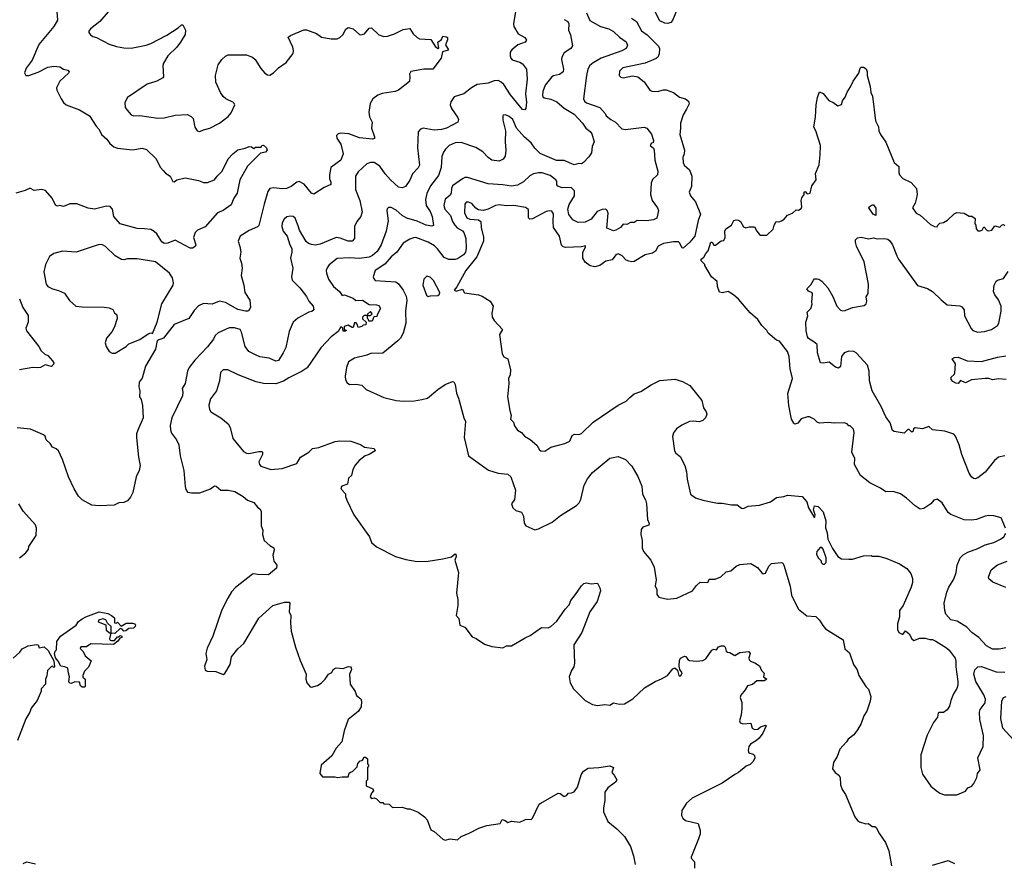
# Model space of a CAD drawing. Extents: x 1933546 to 2138868, y 524910 to 667279.
# Tile 430 of 466: x 2091367 to 2099391, y 596134 to 603009. Entities that reach past the tile are written whole.
import ezdxf

# ---------------------------------------------------------------- set-up
doc = ezdxf.new("R2010")
doc.units = 0

msp = doc.modelspace()

# ---------------------------------------------------------------- linework, layer by layer
at = {"layer": '0CON10XD'}
for points in [[(2091669.5, 603075), (2091673.6, 603005), (2091645.9, 602954.1), (2091522.7, 602807.3), (2091469.3, 602680.7), (2091418.8, 602615), (2091406, 602575), (2091415.8, 602555.8), (2091442.5, 602555), (2091517.8, 602582.2), (2091595, 602621.9), (2091645, 602630.8), (2091695, 602626), (2091725, 602606.7), (2091759.1, 602599.1), (2091768.8, 602585), (2091765.8, 602574.2), (2091695, 602508.8), (2091667.1, 602455), (2091668.9, 602435), (2091704.4, 602365), (2091723.6, 602333.6), (2091745, 602315.8), (2091855, 602275.5), (2091936, 602226), (2091990.9, 602140.9), (2092015, 602114), (2092032.9, 602075), (2092075.8, 602035), (2092100.2, 602000.2), (2092135, 601974.3), (2092165, 601963.3), (2092285, 601949.4), (2092365, 601962.5), (2092400.5, 601950.5), (2092475, 601877.5), (2092514, 601805), (2092535, 601780), (2092555, 601758.8), (2092593.8, 601735), (2092615, 601690), (2092625, 601687.5), (2092646.1, 601703.9), (2092715, 601720), (2092825, 601700), (2092865, 601683.3), (2092896.4, 601683.6), (2092955, 601703.3), (2092976.7, 601735), (2093017.5, 601775), (2093065.7, 601875), (2093104.7, 601915.3), (2093145, 601949.2), (2093205, 601961.2), (2093236.2, 601976.2), (2093255, 601973.3), (2093275, 601960), (2093288.3, 601971.7), (2093335, 601970), (2093340, 601985), (2093355, 601987.5), (2093377.5, 601965), (2093382.5, 601945), (2093369.5, 601930.5), (2093328.8, 601921.2), (2093224.5, 601815.5), (2093160.5, 601705), (2093140, 601595), (2093112.2, 601555), (2093089.1, 601500.9), (2093025, 601455.6), (2092978, 601435), (2092877.9, 601322.1), (2092815, 601293.8), (2092796.2, 601275), (2092784, 601235), (2092803.3, 601175), (2092797.7, 601162.3), (2092775, 601146.7), (2092755, 601146.2), (2092635, 601213.3), (2092575, 601188.8), (2092545, 601186.2), (2092525, 601200), (2092485.5, 601265.5), (2092463.6, 601283.6), (2092435, 601298.6), (2092384.4, 601304.4), (2092325, 601308.2), (2092185, 601345.8), (2092134.4, 601405), (2092122.9, 601465), (2092105, 601487.5), (2092075, 601488.6), (2091975, 601464.5), (2091925, 601473.3), (2091831.8, 601508.2), (2091775, 601508.5), (2091725, 601488.1), (2091695, 601495.7), (2091675, 601488.8), (2091658.3, 601498.3), (2091630.5, 601555), (2091577.6, 601617.6), (2091545, 601625.8), (2091485, 601616.2), (2091455, 601633.8), (2091445, 601633.8), (2091412.1, 601617.9), (2091334.6, 601595.4)], [(2092086.4, 603073.6), (2092020, 602995), (2091943.8, 602935), (2091930, 602915), (2091930, 602905), (2091943.3, 602885), (2091963, 602873), (2091993.9, 602863.9), (2092095, 602811.2), (2092155, 602792), (2092215, 602780), (2092275, 602776.7), (2092397.3, 602802.7), (2092435, 602816.2), (2092565.8, 602884.2), (2092658.3, 602941.7), (2092685, 602967.5), (2092696.4, 602966.4), (2092717.5, 602925), (2092715, 602890), (2092676.7, 602825), (2092646.2, 602785), (2092574.2, 602715), (2092540, 602655), (2092532.9, 602635), (2092538.8, 602545), (2092533.3, 602535), (2092485, 602507.5), (2092405, 602482.9), (2092244.3, 602375.7), (2092223.8, 602335), (2092226.2, 602295), (2092242.2, 602272.2), (2092276.2, 602235), (2092295, 602225.8), (2092345, 602227.5), (2092492.1, 602207.9), (2092545, 602210), (2092635, 602230.8), (2092735, 602235.6), (2092765, 602220.8), (2092780.8, 602205), (2092795, 602132.5), (2092813.3, 602105), (2092835, 602099.2), (2092865, 602112.9), (2092915.4, 602124.6), (2092993.8, 602165), (2093065, 602221.4), (2093089.8, 602250.2), (2093119.4, 602315), (2093108.6, 602335), (2093045.6, 602365), (2093025, 602383.5), (2093003.2, 602415), (2092965, 602501.2), (2092961.4, 602555), (2092985, 602641.2), (2093015, 602685.8), (2093045, 602712.5), (2093065, 602722), (2093214.1, 602724.1), (2093243.2, 602713.2)], [(2095406.2, 603075), (2095391.2, 602975), (2095393.8, 602955), (2095430, 602895), (2095484.3, 602865), (2095498, 602842), (2095486.7, 602825), (2095426, 602804), (2095376.9, 602765), (2095364.6, 602745), (2095363.8, 602715), (2095369.5, 602695), (2095381.3, 602681.3), (2095442, 602662), (2095465, 602648.6), (2095497.5, 602605), (2095502.1, 602525), (2095489.6, 602405), (2095496.6, 602336.6), (2095492, 602285), (2095484.1, 602275.9), (2095465, 602278.6), (2095367.6, 602397.6), (2095312.4, 602482.4), (2095291.5, 602501.5), (2095265, 602512.7), (2095235, 602510), (2095185, 602492.7), (2095095, 602480), (2095048.8, 602455), (2094987.5, 602405), (2094908, 602382), (2094880.5, 602339.5), (2094876.2, 602315), (2094886.2, 602285), (2094934.3, 602214.3), (2094942, 602195), (2094936.7, 602175), (2094845, 602126.5), (2094805, 602113.6), (2094745, 602107.9), (2094655, 602124.3), (2094632.2, 602117.8), (2094615, 602096.7), (2094608.2, 601965), (2094624.4, 601825), (2094615, 601800.8), (2094566.9, 601753.1), (2094545, 601702), (2094509.7, 601650.3), (2094485, 601640), (2094455, 601645.7), (2094388.1, 601705), (2094344, 601754), (2094303.1, 601815), (2094255, 601844.4), (2094225, 601844.4), (2094196.6, 601833.4), (2094125, 601770.8), (2094104.4, 601735), (2094104.7, 601625), (2094137.7, 601535), (2094156.6, 601443.4), (2094145.8, 601405), (2094115, 601366), (2094094.4, 601325), (2094095.8, 601225), (2094076.7, 601205), (2094045, 601203.6), (2093978.9, 601228.9), (2093945, 601234.4), (2093815, 601181.1), (2093775, 601173.2), (2093745, 601176.4), (2093720, 601185), (2093702, 601202), (2093646.9, 601295), (2093635, 601330), (2093612.4, 601392.4), (2093595, 601405.7), (2093575, 601408.1), (2093545, 601402.9), (2093521.9, 601385), (2093506.5, 601355), (2093502.5, 601325), (2093513.1, 601285), (2093547.5, 601245), (2093568.8, 601175), (2093585.8, 601145), (2093585.7, 601115), (2093572.5, 601065), (2093591.9, 600985), (2093582.5, 600915), (2093587, 600887), (2093649.2, 600825), (2093703.6, 600753.6), (2093722.9, 600715), (2093758, 600675), (2093763.8, 600645), (2093747.9, 600632.1), (2093723.3, 600625), (2093632.6, 600577.4), (2093596, 600545), (2093561.7, 600468.3), (2093535, 600336.7), (2093515, 600293.3), (2093475, 600233.3), (2093455, 600227.5), (2093401.2, 600251.2), (2093325, 600260.8), (2093287.6, 600277.6), (2093235, 600305.6), (2093203.5, 600345), (2093175, 600462.5), (2093164.4, 600484.4), (2093118, 600498), (2093075, 600498.5), (2092985, 600457.3), (2092959.4, 600435), (2092945.4, 600404.6), (2092897.9, 600342.1), (2092794.7, 600235.3), (2092748.1, 600175), (2092734.4, 600145), (2092715.4, 600044.6), (2092690.8, 600005), (2092696.9, 599975), (2092692.5, 599945), (2092605.4, 599764.6), (2092593.2, 599703.2), (2092595.6, 599665.6), (2092605, 599640), (2092646, 599585), (2092663.8, 599545), (2092674, 599455), (2092704.2, 599335), (2092714, 599205), (2092720.5, 599180.5), (2092735, 599160), (2092766.4, 599153.6), (2092835, 599152.5), (2092923, 599187), (2092955, 599211.1), (2092967.4, 599207.4), (2093005, 599174.3), (2093065, 599175.6), (2093120, 599165), (2093188.8, 599125), (2093224.3, 599094.3), (2093276.2, 599075), (2093305, 599037.5), (2093325, 599022.5), (2093333.8, 599005), (2093333.8, 598885), (2093348.3, 598848.3), (2093345.6, 598815), (2093360, 598765), (2093404.1, 598724.1), (2093438, 598705), (2093439.4, 598685), (2093428.9, 598645), (2093438, 598598), (2093462.5, 598565), (2093459.5, 598540.5), (2093395, 598484.3), (2093305, 598487.1), (2093275, 598494), (2093265, 598490), (2093125, 598383.3), (2093092.7, 598347.3), (2093062.5, 598295), (2093015, 598200), (2092940, 597985), (2092895, 597887.5), (2092884.2, 597845), (2092890.8, 597795), (2092871.7, 597741.7), (2092878.3, 597708.3), (2092895, 597700), (2092965, 597696.7), (2093025, 597673.3), (2093039.5, 597680.5), (2093083.3, 597755), (2093093.9, 597816.1), (2093145, 597882.5), (2093193.3, 597925), (2093315, 598132.5), (2093430, 598235), (2093525, 598262.5), (2093561.7, 598261.7), (2093567.5, 598255), (2093563.3, 598185), (2093577, 598153), (2093573.3, 598095), (2093580, 598025), (2093613.8, 597895), (2093652.5, 597787.5), (2093702.5, 597675), (2093700, 597635), (2093707.5, 597605), (2093733.6, 597573.6), (2093745, 597570), (2093795, 597582.5), (2093825, 597602.5), (2093856.1, 597633.9), (2093883.6, 597676.4), (2093909.3, 597690.7), (2093922.5, 597715), (2093945, 597727.5), (2094003, 597723), (2094045, 597738), (2094062.5, 597735), (2094067.7, 597727.7), (2094070, 597715), (2094054, 597675), (2094061.2, 597595), (2094100, 597535), (2094112.7, 597502.7), (2094146.7, 597475), (2094153.3, 597455), (2094149.3, 597410.7), (2094125, 597372.5), (2094043.3, 597305), (2094011.2, 597215), (2093992.5, 597125), (2093945, 597072.5), (2093909.5, 597010.5), (2093822.5, 596935), (2093812.5, 596865), (2093835, 596840), (2093935, 596840), (2093955, 596832.5), (2093995, 596840), (2094045, 596840), (2094051.7, 596868.3), (2094061.7, 596878.3), (2094078.3, 596881.7), (2094118.3, 596921.7), (2094121.7, 596948.3), (2094141.7, 596968.3), (2094158.3, 596971.7), (2094170, 596985), (2094171.7, 596998.3), (2094185, 597000), (2094200, 596985), (2094200, 596945), (2094210, 596935), (2094210, 596925), (2094200, 596915), (2094200, 596815), (2094190, 596805), (2094190, 596765), (2094245, 596740), (2094250, 596725), (2094233, 596707), (2094222.5, 596675), (2094235, 596662.5), (2094257, 596667), (2094275, 596660), (2094305, 596630), (2094325, 596630), (2094335, 596620), (2094377, 596617), (2094405, 596590), (2094485, 596592.5), (2094525, 596577.5), (2094545, 596577.5), (2094615, 596550), (2094665, 596513.3), (2094687.3, 596487.3), (2094717, 596407), (2094745, 596392.5), (2094815, 596331.2), (2094835, 596323.3), (2094875, 596333.3), (2094935, 596326.7), (2094965, 596352.5), (2095030.7, 596379.3), (2095108.3, 596421.7), (2095175, 596442.5), (2095281.7, 596458.3), (2095298.3, 596491.7), (2095323.6, 596483.6), (2095345, 596466.7), (2095375, 596476.7), (2095441.7, 596468.3), (2095488.3, 596491.7), (2095537, 596493), (2095547, 596503), (2095601.2, 596615), (2095613.8, 596625), (2095755, 596705.4), (2095772.4, 596702.4), (2095805, 596680), (2095823.6, 596686.4), (2095840, 596705), (2095865, 596707.5), (2095885, 596717.5), (2095913.8, 596755), (2095943.3, 596855), (2095960.8, 596885), (2096000.9, 596909.1), (2096085.5, 596915.5), (2096175, 596928.2), (2096205.6, 596915), (2096193.1, 596873.1), (2096213, 596853), (2096232.5, 596815), (2096223.3, 596795), (2096160.3, 596749.7), (2096136.7, 596715), (2096136.4, 596646.4), (2096123.9, 596586.1), (2096124, 596555), (2096158.8, 596475), (2096233.3, 596415), (2096295, 596352.5), (2096345, 596270), (2096369.4, 596195), (2096383.3, 596125)], [(2095986.8, 603065), (2096013.3, 603003.3), (2096099.2, 602955), (2096168.8, 602935), (2096205, 602914.3), (2096256.3, 602866.4), (2096309.8, 602829.8), (2096320.9, 602800.9), (2096310, 602775), (2096275, 602755.4), (2096105, 602695.5), (2096041.3, 602658.7), (2096014.2, 602635.8), (2095998.4, 602605), (2095985.5, 602555.5), (2095962.2, 602365), (2095970, 602345), (2095985, 602332.1), (2096095, 602293.8), (2096138.1, 602245), (2096146.9, 602225), (2096184.5, 602195), (2096222.7, 602175), (2096275, 602121.1), (2096305, 602113.2), (2096455, 602134), (2096476.7, 602125), (2096515, 602076.7), (2096533.3, 602025), (2096530, 602005), (2096515, 602003.3), (2096504.5, 601985), (2096531.2, 601961.2), (2096538.8, 601945), (2096544.4, 601865), (2096568.2, 601775), (2096564.2, 601745), (2096525, 601706.2), (2096512.3, 601677.7), (2096507.8, 601585), (2096521.9, 601535), (2096565.8, 601475), (2096574, 601455), (2096558.3, 601391.7), (2096531.2, 601378.8), (2096475, 601369.2), (2096398.3, 601371.7), (2096375, 601357.5), (2096345, 601356.7), (2096315, 601339.2), (2096285, 601343.8), (2096264, 601315), (2096225, 601293.1), (2096205, 601290), (2096151.2, 601311.2), (2096162.3, 601432.3), (2096155.6, 601455), (2096144.5, 601464.5), (2096115, 601463.6), (2096073.8, 601446.2), (2096022.9, 601385), (2095975, 601358.2), (2095917.9, 601357.9), (2095875, 601379.2), (2095842.7, 601422.7), (2095834.7, 601465), (2095845, 601504.2), (2095888, 601575), (2095887.8, 601615), (2095861.2, 601641.2), (2095788.1, 601638.1), (2095752.3, 601652.3), (2095744, 601664), (2095743.6, 601693.6), (2095736.9, 601705), (2095689.5, 601740.5), (2095625, 601761.1), (2095595, 601762.5), (2095555, 601754), (2095523, 601737), (2095472.6, 601687.4), (2095425, 601662.1), (2095375, 601652.1), (2095305, 601664.4), (2095185, 601670.6), (2095015, 601722.5), (2094995, 601722.5), (2094975, 601712.9), (2094892.9, 601655), (2094884.6, 601635), (2094884.5, 601595), (2094872.8, 601577.2), (2094834, 601546), (2094822.9, 601495), (2094831.8, 601465), (2094879.1, 601415), (2094894.1, 601365), (2094911.9, 601335), (2094932, 601312), (2094975, 601288.5), (2094987.5, 601275), (2095001.8, 601225), (2095006.8, 601145), (2095001.1, 601115), (2094985, 601092.9), (2094935, 601060.8), (2094914.6, 601054.6), (2094865, 601054.5), (2094825, 601070.8), (2094771.3, 601141.3), (2094747.2, 601167.2), (2094695, 601196.2), (2094595, 601235.4), (2094575, 601232.7), (2094545, 601221.5), (2094492.3, 601187.7), (2094440.9, 601115), (2094395, 601076.9), (2094342, 601018), (2094262.9, 600965), (2094248.5, 600915), (2094254.4, 600895), (2094264.6, 600884.6), (2094432.1, 600872.1), (2094455, 600857.5), (2094493.1, 600805), (2094515.5, 600755), (2094520.9, 600725), (2094511.6, 600635), (2094513, 600537), (2094492.9, 600455), (2094471.5, 600415), (2094449.1, 600390.9), (2094325, 600293.1), (2094295, 600287.7), (2094235, 600290.8), (2094195, 600275.8), (2094095, 600250.6), (2094047.6, 600222.4), (2094030.8, 600175), (2094020, 600105), (2094022.5, 600075), (2094035, 600050), (2094055, 600037.5), (2094105, 600040), (2094155, 600030), (2094190, 599995), (2094335, 599931.2), (2094435, 599906.7), (2094495, 599900), (2094585, 599903.3), (2094643.3, 599913.3), (2094690, 599925), (2094774.2, 599995.8), (2094835, 600036.2), (2094895, 600061.2), (2094905, 600058.8), (2094917, 600037), (2094927.8, 599965), (2094944.1, 599924.1), (2094985.8, 599765.8), (2095000.8, 599735), (2094990, 599605), (2095024.1, 599454.1), (2095187.3, 599337.3), (2095265, 599313.1), (2095344, 599306), (2095370, 599285), (2095407.1, 599175), (2095400, 599100), (2095374.2, 599065), (2095385, 599030), (2095409.3, 599009.3), (2095456.1, 598996.1), (2095473, 598963), (2095477.5, 598905), (2095492.5, 598885), (2095565, 598853.3), (2095595, 598860), (2095707.5, 598915), (2095775, 598969.2), (2095905, 599051.2), (2095926.8, 599073.2), (2095940.3, 599099.7), (2095966.7, 599215), (2095995, 599268.8), (2096035, 599318.1), (2096176.7, 599435), (2096245, 599450), (2096305, 599426), (2096355, 599370), (2096405.6, 599285.6), (2096437.6, 599207.6), (2096441.8, 599141.8), (2096467.3, 599097.3), (2096476.1, 599063.9), (2096484, 598935), (2096497.3, 598902.7), (2096495, 598891.2), (2096445.6, 598874.4), (2096432, 598855), (2096430, 598815), (2096441.2, 598765), (2096441.2, 598705), (2096451.2, 598675), (2096510, 598605), (2096538.9, 598548.9), (2096554.2, 598445), (2096546.2, 598395), (2096560, 598365), (2096558.8, 598325), (2096575, 598303.3), (2096646.4, 598286.4), (2096723.6, 598296.4), (2096850, 598355), (2096882.3, 598397.7), (2096912.5, 598425), (2096975, 598423.3), (2096985, 598448.8), (2097035, 598451.2), (2097081.7, 598468.3), (2097125, 598510), (2097161.2, 598518.8), (2097205, 598556), (2097235, 598570), (2097325, 598578.8), (2097380, 598545), (2097415, 598502.5), (2097425, 598493.3), (2097445, 598500), (2097473, 598557), (2097495, 598578.8), (2097575, 598586), (2097585, 598580), (2097595.7, 598565), (2097645, 598393.3), (2097656.6, 598316.6), (2097715, 598206.7), (2097780.9, 598150.9), (2097854.4, 598144.4), (2097885.4, 598115.4), (2097911.5, 598071.5), (2097935, 598045.8), (2098076.7, 597955), (2098092, 597882), (2098130.7, 597850.7), (2098163.3, 597755), (2098191.7, 597711.7), (2098206.7, 597665), (2098262.5, 597575), (2098283.6, 597553.6), (2098303.8, 597495), (2098298.8, 597455), (2098270, 597375), (2098246.2, 597335), (2098225, 597272.5), (2098195, 597222.5), (2098165, 597181.2), (2098117.5, 597145), (2098105.9, 597124.1), (2098050, 597065), (2098030, 597005), (2098000, 596955), (2097990, 596905), (2098013.6, 596873.6), (2098043, 596853), (2098052.5, 596835), (2098056.7, 596775), (2098070, 596735), (2098096.7, 596695), (2098172.7, 596512.7), (2098194.1, 596484.1), (2098211.7, 596471.7), (2098263, 596457), (2098285, 596458.8), (2098315, 596433.3), (2098335, 596433.3), (2098345.9, 596425.9), (2098373.3, 596375), (2098423.8, 596305), (2098449.2, 596235), (2098471.2, 596115)], [(2096725.7, 603095), (2096688, 603002), (2096672.8, 602987.2), (2096650.3, 602979.7), (2096625, 602980.6), (2096585, 602999.4), (2096545, 603072.5)], [(2095805, 603010.8), (2095835, 602994.4), (2095841.6, 602975), (2095838.2, 602925), (2095854.7, 602885), (2095871.2, 602795), (2095859.2, 602775), (2095805, 602739.2), (2095785.6, 602705), (2095782.5, 602685), (2095799.4, 602605), (2095796.5, 602583.5), (2095766.6, 602563.4), (2095717.6, 602552.4), (2095705, 602544.2), (2095650.4, 602475), (2095629.2, 602425), (2095626.9, 602395), (2095631.4, 602381.4), (2095642.4, 602372.4), (2095695, 602361.1), (2095745, 602338.9), (2095805, 602288.2), (2095885, 602239.4), (2095952.9, 602165), (2095980.8, 602125), (2096016.9, 602096.9), (2096029.1, 602079.1), (2096049.5, 602015), (2096032.5, 601975), (2096028.2, 601925), (2096005, 601890.5), (2095961.5, 601845), (2095945, 601835.9), (2095925, 601836.2), (2095885, 601827.8), (2095805, 601863.1), (2095742.5, 601862.5), (2095608.5, 601918.5), (2095565, 601962.9), (2095535, 602005.6), (2095481.3, 602051.3), (2095415.3, 602125.3), (2095385, 602197.1), (2095355, 602220.8), (2095325, 602233.3), (2095307.5, 602232.5), (2095303.3, 602225), (2095305, 602190), (2095325.8, 602105), (2095322.2, 602015), (2095328.9, 601945), (2095323.6, 601896.4), (2095308.2, 601871.8), (2095275, 601857.1), (2095215, 601864.2), (2095185, 601885.8), (2095141.7, 601931.7), (2095085, 601968.9), (2094965, 602008.2), (2094915, 602006.5), (2094866.2, 601983.8), (2094835.7, 601955), (2094820.7, 601930.7), (2094806.9, 601895), (2094801.1, 601805), (2094779.3, 601740.7), (2094713.5, 601655), (2094686.2, 601593.8), (2094673.6, 601545), (2094679.6, 601495), (2094712.9, 601445), (2094729.7, 601405), (2094738.5, 601331.5), (2094724.4, 601325.6), (2094680, 601335), (2094605, 601368.3), (2094522.2, 601392.2), (2094485, 601413.9), (2094435, 601457.9), (2094395, 601478.6), (2094372.3, 601477.7), (2094362.3, 601467.7), (2094360, 601455), (2094368.9, 601368.9), (2094354, 601286), (2094313.5, 601175), (2094278.8, 601121.2), (2094241.9, 601088.1), (2094215, 601074.7), (2094135, 601063.8), (2094055, 601069.2), (2093955, 601063.5), (2093888.6, 601011.4), (2093871.7, 600988.3), (2093864.3, 600965), (2093866, 600944), (2093884.3, 600895), (2093924, 600834), (2093974.3, 600795), (2093995, 600762.5), (2094015, 600767.5), (2094085, 600740), (2094105, 600720), (2094160, 600725), (2094215, 600687.5), (2094275, 600686.7), (2094295, 600680), (2094307.5, 600655), (2094280, 600605), (2094278.3, 600591.7), (2094251.7, 600588.3), (2094238.3, 600551.7), (2094211.7, 600551.7), (2094210, 600565), (2094200, 600575), (2094200, 600600), (2094225, 600600), (2094238.3, 600611.7), (2094225, 600630), (2094201.7, 600608.3), (2094200, 600600), (2094175, 600600), (2094160, 600585), (2094161.7, 600571.7), (2094190, 600545), (2094187, 600523), (2094165, 600520), (2094155, 600510), (2094125, 600500), (2094118.3, 600528.3), (2094108.3, 600538.3), (2094095, 600540), (2094085, 600500), (2094075, 600500), (2094045, 600520), (2094011.7, 600508.3), (2094010, 600485), (2094028.3, 600478.3), (2094025, 600470), (2094001.7, 600471.7), (2094000, 600495), (2093985, 600507.5), (2093962, 600468), (2093904.1, 600425.9), (2093820, 600335), (2093708.3, 600171.7), (2093668, 600145), (2093559.2, 600090.8), (2093515.6, 600064.4), (2093455, 600040.8), (2093355, 600044.4), (2093295, 600059.4), (2093146.7, 600115), (2093062.5, 600155), (2093025, 600155.8), (2093004, 600135), (2092993.8, 600065), (2092971.2, 599985), (2092920.7, 599919.3), (2092907.3, 599867.3), (2092913, 599833), (2092924.3, 599814.3), (2093006.2, 599765), (2093066.7, 599715), (2093082.5, 599685), (2093105, 599597.5), (2093189.7, 599489.7), (2093215, 599476), (2093235, 599473.3), (2093315, 599490), (2093339.7, 599489.7), (2093346.7, 599485), (2093346.4, 599466.4), (2093316, 599405), (2093320, 599385), (2093330.9, 599370.9), (2093414.1, 599344.1), (2093505, 599352.5), (2093625, 599392.5), (2093656.1, 599443.9), (2093723.8, 599485), (2093754.3, 599515.7), (2093805, 599524.2), (2093938.3, 599571.7), (2093975, 599576.9), (2094065, 599574.2), (2094145, 599546.7), (2094176.7, 599526.7), (2094256.7, 599515), (2094263.3, 599495), (2094215, 599466), (2094182.5, 599455), (2094134.3, 599415.7), (2094101.2, 599378.8), (2094081.2, 599345), (2094071.2, 599295), (2094046.2, 599273.8), (2094037, 599223), (2093992.9, 599207.1), (2093983.3, 599195), (2093989.5, 599179.5), (2094022.5, 599145), (2094022.5, 599125), (2094033.3, 599095), (2094090, 598975), (2094216.7, 598795), (2094235, 598750), (2094275, 598712.5), (2094430, 598635), (2094515, 598610), (2094605, 598593.8), (2094695, 598596.7), (2094815, 598616.2), (2094885, 598633.3), (2094915, 598657.5), (2094920, 598655), (2094923.3, 598635), (2094913.3, 598605), (2094943.3, 598505), (2094926.2, 598335), (2094936.7, 598285), (2094938.8, 598235), (2094923.8, 598155), (2094945, 598130), (2094953.3, 598075), (2094995, 598060), (2095055, 597980), (2095087, 597967), (2095155, 597920), (2095215, 597900), (2095305, 597890), (2095335, 597907.5), (2095375, 597907.5), (2095485, 597972.5), (2095528.3, 597991.7), (2095620, 598055), (2095675, 598054), (2095695, 598063.8), (2095745, 598106.7), (2095812, 598205), (2095845, 598240), (2095858.6, 598275), (2095896, 598325), (2095945, 598396.7), (2095965, 598413.8), (2095985, 598421.2), (2096025, 598412), (2096076.1, 598416.1), (2096095, 598380), (2096100, 598355), (2096072.7, 598267.3), (2096014.2, 598185), (2095948, 598015), (2095883.8, 597915), (2095888.8, 597765), (2095883.3, 597735), (2095864.2, 597705.8), (2095844, 597655), (2095853.3, 597605), (2095880, 597555), (2095975, 597460), (2096035, 597427.5), (2096075, 597420), (2096135, 597427.5), (2096175, 597422.5), (2096205, 597442.5), (2096255, 597432.5), (2096295, 597433.3), (2096365, 597473.8), (2096460, 597565), (2096545, 597616.2), (2096597.5, 597637.5)], [(2096352.3, 603022.3), (2096394.6, 602994.6), (2096435, 602919.2), (2096480.8, 602885), (2096572.6, 602792.6), (2096580.6, 602775), (2096578.3, 602731.7), (2096566.9, 602705), (2096555, 602694.2), (2096464.4, 602655.6), (2096281.7, 602618.3), (2096255, 602588.8), (2096253.7, 602553.7), (2096265, 602540.8), (2096285, 602534.4), (2096361.2, 602551.2), (2096403.6, 602543.6), (2096455, 602502), (2096502, 602435), (2096517.3, 602427.3), (2096565, 602424), (2096615, 602438.9), (2096635, 602438.9), (2096695, 602416.2), (2096745, 602378.6), (2096793.1, 602363.1), (2096818, 602345), (2096823.9, 602323.9), (2096800.4, 602279.6), (2096772.9, 602235), (2096751.4, 602165), (2096753.1, 602125), (2096745.8, 602075), (2096786.2, 601945), (2096783.3, 601915), (2096771.2, 601885), (2096774.2, 601845), (2096781.4, 601825), (2096824.4, 601785), (2096844.4, 601734.4), (2096840.8, 601649.2), (2096823.9, 601603.9), (2096833.8, 601575), (2096874.2, 601524.2), (2096916, 601425), (2096895, 601372.5), (2096869.2, 601245), (2096828, 601195), (2096775, 601147.5), (2096765, 601150), (2096745, 601190), (2096735, 601198), (2096695, 601198.6), (2096615, 601185.5), (2096570, 601165), (2096547.5, 601122.5), (2096525, 601106.2), (2096465, 601092), (2096375, 601039.5), (2096355, 601035.6), (2096330.2, 601040.2), (2096309.7, 601049.7), (2096276.2, 601085), (2096245, 601102), (2096225, 601093.8), (2096196.4, 601053.6), (2096145, 601041.9), (2096095, 601006.7), (2096055, 600995.7), (2096015, 601003.8), (2095974.3, 601034.3), (2095955.7, 601065.7), (2095955.8, 601114.2), (2095977.5, 601155), (2095977.5, 601167.5), (2095945, 601159.2), (2095815, 601152.7), (2095797.2, 601157.2), (2095782, 601172), (2095765.7, 601245.7), (2095717.6, 601315), (2095713.6, 601365), (2095717.8, 601427.8), (2095705, 601450), (2095685, 601452.3), (2095658.6, 601445), (2095545, 601386.2), (2095525, 601382.5), (2095513.1, 601395), (2095513.3, 601463.3), (2095488.5, 601478.5), (2095395, 601494.6), (2095335, 601492.5), (2095275, 601500), (2095243.8, 601495), (2095185.6, 601465), (2095145, 601453.2), (2095105, 601459.6), (2095083.7, 601473.7), (2095051.1, 601511.1), (2095025, 601523.5), (2095005, 601522.5), (2094993.8, 601506.2), (2094992.7, 601435), (2095011.1, 601395), (2095035, 601383.1), (2095105, 601378.2), (2095124.8, 601364.8), (2095127.5, 601315), (2095146.4, 601236.4), (2095146.9, 601205), (2095093.1, 601076.9), (2095001.8, 600965), (2094928.6, 600831.4), (2094907.5, 600805), (2094925, 600797.5), (2094975, 600812.5), (2094993, 600783), (2095105, 600766.7), (2095135, 600756.2), (2095201.2, 600715), (2095225.8, 600675), (2095213.6, 600616.4), (2095217.5, 600585), (2095235, 600557.1), (2095301.4, 600485), (2095276.8, 600443.2), (2095299.5, 600285), (2095312.5, 600262.5), (2095343.8, 600245), (2095368, 600155), (2095364.1, 600115.9), (2095350, 600085), (2095353.8, 600045), (2095342.5, 599935), (2095360, 599825), (2095373.3, 599785), (2095367.5, 599755), (2095390.7, 599730.7), (2095400.5, 599700.5), (2095423.8, 599665), (2095456.7, 599645), (2095480, 599615), (2095527.3, 599587.3), (2095581.7, 599541.7), (2095602.5, 599505), (2095615, 599495.6), (2095646.7, 599493.3), (2095694.2, 599525.8), (2095810, 599555), (2095850, 599575), (2095870, 599620), (2095888.3, 599631.7), (2095925, 599628.8), (2095945, 599636.2), (2096039.5, 599730.5), (2096245, 599868.8), (2096308.8, 599901.2), (2096339.2, 599930.8), (2096375, 599961.2), (2096429.7, 599980.3), (2096512.5, 600035), (2096585, 600070), (2096705, 600080), (2096769.6, 600059.5), (2096828, 600028), (2096926.7, 599905), (2096940, 599845), (2096962.5, 599815), (2096967.5, 599795), (2096956.1, 599763.9), (2096935, 599743.3), (2096905, 599733.3), (2096855, 599738.8), (2096825, 599733.8), (2096762.5, 599705), (2096720, 599675), (2096696.4, 599643.6), (2096687, 599613), (2096704.2, 599495), (2096715, 599477.5), (2096750.5, 599450.5), (2096787.1, 599375), (2096802, 599325), (2096805.7, 599265), (2096835, 599142.5), (2096875, 599113.3), (2096935, 599093.3), (2097055, 599070), (2097090.7, 599069.3), (2097167, 599057), (2097215, 599056.7), (2097248.8, 599028.8), (2097265, 599025.8), (2097305, 599044), (2097396.1, 599053.9), (2097485, 599080), (2097535, 599116.7), (2097595, 599122.5), (2097625, 599133.8), (2097745, 599123.8), (2097780.7, 599080.7), (2097795, 599032), (2097845, 598950), (2097848.8, 598975), (2097836.7, 599015), (2097843.3, 599046.7), (2097875, 599042.5), (2097915, 599000), (2097936.4, 598926.4), (2097933, 598867), (2097948.3, 598828.3), (2097952, 598775), (2097989.8, 598699.8), (2098035, 598634), (2098065, 598616.7), (2098125, 598612.5), (2098155, 598613.8), (2098245, 598640), (2098305, 598642.5), (2098315, 598637.5), (2098368.3, 598638.3), (2098435, 598618.8), (2098535.9, 598575.9), (2098597.7, 598537.7), (2098630, 598495), (2098642.5, 598455), (2098643, 598423), (2098633.3, 598385), (2098567.5, 598235), (2098537.5, 598195), (2098536.1, 598143.9), (2098520, 598085), (2098520.7, 598040.7), (2098532.5, 598015), (2098565, 598000), (2098585, 598030), (2098615.5, 598005.5), (2098636.7, 597965), (2098655, 597951.2), (2098701.7, 597968.3), (2098745, 597970), (2098785, 597957.5), (2098805, 597957.5), (2098833.6, 597943.6), (2098920.7, 597890.7), (2098941.7, 597871.7), (2098990, 597805), (2098997, 597783), (2098997.5, 597735), (2099013.3, 597615), (2099013.3, 597585), (2099005, 597560), (2098976.7, 597515), (2098955, 597460), (2098945.9, 597414.1), (2098926.1, 597383.9), (2098895, 597362.5), (2098857, 597363), (2098852, 597358), (2098845.9, 597324.1), (2098815, 597282.5), (2098762.3, 597177.7), (2098711.7, 597018.3), (2098710, 596915), (2098725, 596860), (2098793.6, 596763.6), (2098836.7, 596726.7), (2098866.7, 596706.7), (2098905, 596692.5), (2099005, 596692.5)], [(2093243.2, 602713.2), (2093265, 602704.2), (2093285.5, 602685.5), (2093332, 602612), (2093365, 602572.5), (2093385, 602559.4), (2093405, 602556.9), (2093434.2, 602575), (2093475, 602617.1), (2093539.8, 602660.2), (2093594.4, 602735), (2093598.6, 602755), (2093594, 602785), (2093554.2, 602865.8), (2093575, 602880.8), (2093683.6, 602926.4), (2093705, 602926.7), (2093785, 602896.2), (2093826.1, 602866.1), (2093905, 602852.9), (2093955, 602854.4), (2093976.3, 602863.7), (2093999.2, 602885), (2094025, 602931.2), (2094045, 602946.2), (2094085, 602936.2), (2094135, 602888.8), (2094146.1, 602886.1), (2094176.7, 602895), (2094215, 602941.2), (2094235, 602943.8), (2094295, 602886.7), (2094335, 602871.2), (2094365, 602874.3), (2094422.5, 602895), (2094491.7, 602928.3), (2094545, 602938), (2094573.8, 602893.8), (2094605, 602863.8), (2094624.5, 602854.5), (2094717.8, 602847.8), (2094755, 602788.6), (2094776.7, 602773.3), (2094782.5, 602777.5), (2094774, 602825), (2094803.3, 602846.7), (2094814.1, 602875.9), (2094845, 602870), (2094852.5, 602865), (2094852.5, 602845), (2094837.5, 602805), (2094862.5, 602765), (2094860, 602760), (2094813.8, 602746.2), (2094801.1, 602695), (2094735, 602607.1), (2094660, 602605), (2094555, 602586.7), (2094542.5, 602565), (2094547.5, 602545), (2094542.5, 602505), (2094453.6, 602436.4), (2094426.1, 602423.9), (2094321.2, 602408.8), (2094285, 602394), (2094244, 602365), (2094223.2, 602326.8), (2094211.5, 602255), (2094217.6, 602217.6), (2094239.2, 602175), (2094234.2, 602125), (2094258.8, 602055), (2094258, 602042), (2094243.3, 602036.7), (2094135, 602045.6), (2094049.5, 602079.5), (2093985, 602084.3), (2093962.1, 602077.9), (2093948, 602065), (2093950.8, 602045), (2093984.4, 601995), (2094004.2, 601915), (2093984, 601865), (2093901.2, 601805), (2093890.8, 601745), (2093891.4, 601715), (2093902.9, 601685), (2093901.2, 601665), (2093846.8, 601643.2), (2093765, 601586.2), (2093745, 601596), (2093685, 601669.4), (2093645, 601690.8), (2093624.3, 601685.7), (2093579.4, 601650.6), (2093542.5, 601635), (2093505, 601631.9), (2093435, 601638.6), (2093405, 601633.8), (2093390.3, 601609.7), (2093358.6, 601505), (2093315, 601331.2), (2093305, 601320), (2093237.8, 601292.2), (2093164, 601245), (2093148.6, 601205), (2093159.8, 601159.8), (2093168.9, 601115), (2093160.8, 601065), (2093175.6, 601025.6), (2093180, 600985), (2093171.4, 600925), (2093194.4, 600845), (2093201.4, 600785), (2093242, 600725), (2093247.1, 600665), (2093235, 600640), (2093225, 600633.8), (2093205.8, 600634.2), (2093145, 600648.2), (2093045, 600703.6), (2092995.7, 600714.3), (2092935, 600690.8), (2092865, 600696.9), (2092825, 600676.9), (2092789.4, 600640.6), (2092746.4, 600573.6), (2092626.7, 600525), (2092537.5, 600415), (2092486.2, 600393.8), (2092474, 600325), (2092391.2, 600185), (2092365, 600087.5), (2092341.4, 600055), (2092337.9, 600017.9), (2092345.8, 599984.2), (2092343.8, 599936.2), (2092356.2, 599915), (2092368.6, 599865), (2092372.9, 599765), (2092330, 599665), (2092320, 599635), (2092318.8, 599605), (2092334, 599445), (2092348.1, 599375), (2092340.6, 599335), (2092316.2, 599285), (2092290, 599155), (2092270.9, 599119.1), (2092245, 599089.2), (2092215, 599075.8), (2092175, 599072.5), (2092137.7, 599052.3), (2092015, 599048.8), (2091954.2, 599054.2), (2091875, 599097.5), (2091846.4, 599126.4), (2091810, 599185), (2091763.3, 599285), (2091716.7, 599425), (2091682.5, 599495), (2091665, 599512.5), (2091633.3, 599525), (2091613.8, 599555), (2091582.5, 599585), (2091574.2, 599615), (2091561.2, 599625), (2091455, 599673.3), (2091345, 599684.4)], [(2099400, 598865), (2099365, 598950), (2099306.4, 598966.4), (2099265, 598968.8), (2099235, 598963.8), (2099165, 598935.6), (2099125, 598931.1), (2099064.5, 598934.5), (2098955, 598975.8), (2098933.2, 598993.2), (2098885, 599073.3), (2098845, 599102.5), (2098817, 599093), (2098792.5, 599065), (2098734.2, 599025.8), (2098705, 599021.4), (2098665, 599047.5), (2098595, 599111.4), (2098545, 599144.2), (2098486.4, 599163.6), (2098425, 599162.5), (2098382, 599192), (2098295, 599235.6), (2098219.2, 599295), (2098170, 599385), (2098172.7, 599432.7), (2098150, 599485), (2098166.4, 599646.4), (2098163, 599673), (2098135, 599700), (2098125, 599700), (2098110, 599715), (2098085, 599723.3), (2098005, 599721.4), (2097955, 599727.1), (2097885, 599721.2), (2097865, 599730), (2097842.5, 599755), (2097802.3, 599772.3), (2097787.5, 599772.5), (2097735, 599755.6), (2097707.9, 599722.1), (2097685, 599714.2), (2097675, 599720), (2097657.5, 599755), (2097636, 599865), (2097627.3, 599962.7), (2097663.8, 600085), (2097645.7, 600165), (2097638.8, 600265), (2097624.1, 600304.1), (2097559.6, 600389.5), (2097535, 600397.5), (2097467.5, 600455), (2097456.4, 600476.4), (2097415, 600517.5), (2097382.5, 600565), (2097320.4, 600620.5), (2097225, 600732.5), (2097185, 600767.5), (2097140, 600795), (2097093.6, 600783.6), (2097070, 600790), (2097052.5, 600835), (2097050, 600875), (2097005, 600912.5), (2096950, 601005), (2096950, 601015), (2096920, 601045), (2096921.7, 601058.3), (2096942.5, 601075), (2096957.5, 601105), (2096977.5, 601125), (2097000, 601195), (2097010, 601195), (2097023, 601173), (2097037, 601173), (2097085, 601207.5), (2097105, 601210), (2097116.7, 601235), (2097112.5, 601285), (2097122.5, 601305), (2097167.5, 601335), (2097188.3, 601371.7), (2097205, 601378), (2097225, 601376), (2097240, 601365), (2097265, 601322.5), (2097285, 601313.8), (2097315, 601322.5), (2097355, 601322.5), (2097373.3, 601285), (2097395, 601257.5), (2097405, 601252.5), (2097455, 601252.5), (2097508.3, 601301.7), (2097516.2, 601335), (2097533.3, 601365), (2097555, 601363.3), (2097575, 601370), (2097597.5, 601385), (2097625, 601417.5), (2097665, 601432.5), (2097695, 601460), (2097715, 601457.5), (2097735, 601471.2), (2097741.2, 601485), (2097735.8, 601535), (2097741.9, 601558.1), (2097760, 601585), (2097760, 601605), (2097768.3, 601608.3), (2097785, 601590), (2097810, 601595), (2097822.5, 601655), (2097857, 601703), (2097853.6, 601756.4), (2097883, 601827), (2097891.7, 601908.3), (2097892, 601985), (2097858.6, 602095), (2097837.8, 602135), (2097851.9, 602215), (2097856.7, 602315), (2097868.5, 602375), (2097885, 602421.2), (2097915, 602408.8), (2097947.3, 602367.3), (2097965, 602348.8), (2097995, 602336.7), (2098035, 602307.5), (2098065, 602317.5), (2098073, 602347), (2098095, 602377.5), (2098110.3, 602419.7), (2098138.3, 602461.7), (2098160.3, 602509.7), (2098206.1, 602573.9), (2098217.5, 602615), (2098225, 602622.5), (2098245, 602622.5), (2098265, 602610), (2098273.8, 602585), (2098273.3, 602555), (2098299.2, 602465), (2098303.8, 602415), (2098316, 602385), (2098342.9, 602185), (2098365.7, 602135.7), (2098370, 602105), (2098382, 602075), (2098425, 602012.5), (2098493.8, 601845), (2098533, 601813), (2098530.8, 601765), (2098538, 601745), (2098564, 601715), (2098632.8, 601682.8), (2098675.8, 601635), (2098680.8, 601585), (2098674.2, 601545.8), (2098665.9, 601514.1), (2098642.5, 601475), (2098672.3, 601432.3), (2098706, 601416), (2098789.3, 601339.3), (2098823, 601323), (2098845, 601320), (2098850, 601335), (2098865, 601350), (2098895, 601357.5), (2098927.5, 601375), (2098983, 601427), (2099005, 601437.5), (2099065, 601432.5), (2099105, 601407.5), (2099127, 601407), (2099155, 601390), (2099150, 601345), (2099160, 601335), (2099162.5, 601305), (2099175, 601290), (2099195, 601287.5), (2099210, 601295), (2099225, 601320), (2099251.2, 601291.2), (2099265, 601287.5), (2099290, 601295), (2099315, 601330), (2099355, 601317.5), (2099375, 601337.5), (2099385, 601340), (2099395, 601330)], [(2098345, 601412.5), (2098323.6, 601423.6), (2098287.5, 601475), (2098290, 601485), (2098315, 601500), (2098325, 601500), (2098345, 601472.5), (2098345, 601412.5)], [(2099395, 599454.5), (2099345, 599444.4), (2099311.8, 599418.2), (2099235, 599320.8), (2099175, 599275.8), (2099155, 599268), (2099139.6, 599269.5), (2099122.7, 599282.7), (2099103.8, 599315), (2099044.6, 599464.6), (2099024.6, 599544.6), (2098994.5, 599614.5), (2098980.6, 599630.6), (2098906.4, 599656.4), (2098806.9, 599666.9), (2098775, 599694.2), (2098724.5, 599675.5), (2098665, 599682.5), (2098650, 599675), (2098645, 599650), (2098635, 599650), (2098615, 599670), (2098605, 599670), (2098575, 599640), (2098495, 599652.5), (2098480.7, 599660.7), (2098460, 599725), (2098425, 599773.3), (2098387.6, 599857.6), (2098314.6, 599985), (2098291.5, 600065), (2098288.6, 600145), (2098276.9, 600195), (2098185, 600295.7), (2098165, 600305.6), (2098125, 600307.1), (2098085, 600293.3), (2098063.8, 600265), (2098055.8, 600184.2), (2098039.3, 600170.7), (2098015, 600178.8), (2097965, 600217.5), (2097915, 600210), (2097893.6, 600213.6), (2097870, 600295), (2097865, 600362.5), (2097840, 600385), (2097795, 600410), (2097786, 600425), (2097777.8, 600475), (2097774.1, 600545), (2097790, 600595), (2097783.3, 600625), (2097814.2, 600655.8), (2097825, 600690), (2097823.6, 600706.4), (2097828.8, 600775), (2097825, 600782.5), (2097795, 600797.5), (2097782.5, 600815), (2097815, 600847.5), (2097835, 600887.5), (2097845, 600896.7), (2097865, 600897.5), (2097880, 600895), (2097905, 600878.8), (2097954.3, 600824.3), (2097995, 600752.5), (2098026, 600675), (2098055, 600642.5), (2098075, 600635.7), (2098095, 600638.1), (2098153.3, 600665), (2098248.9, 600681.1), (2098265.5, 600694.5), (2098271.1, 600715), (2098265, 600750), (2098280.8, 600779.2), (2098284.2, 600855), (2098249.4, 601035), (2098186.7, 601165), (2098177.9, 601195), (2098178.5, 601215), (2098195, 601231.1), (2098225, 601238.1), (2098283.3, 601223.3), (2098325, 601231.8), (2098355, 601224.6), (2098415, 601226.9), (2098441.7, 601221.7), (2098458, 601208), (2098479.5, 601175), (2098515, 601086.2), (2098528.2, 601058.2), (2098685, 600843.8), (2098765, 600817.5), (2098805.5, 600795.5), (2098875.6, 600725.6), (2098925, 600686.2), (2099028.3, 600678.3), (2099045, 600670), (2099064.1, 600644.1), (2099068, 600595), (2099122.4, 600492.4), (2099135.8, 600475.8), (2099175, 600462.5), (2099230.8, 600469.2), (2099287.5, 600485), (2099335, 600516.7), (2099347.5, 600535), (2099366.4, 600635), (2099364.5, 600675), (2099345, 600726.7), (2099315, 600767.5), (2099303.8, 600795), (2099308.8, 600845), (2099325, 600877.5), (2099335, 600886.7), (2099385, 600900), (2099422.7, 600957.3)], [(2092120.7, 600290.7), (2092145, 600291.6), (2092233.1, 600345), (2092255, 600366.7), (2092345, 600403.8), (2092415, 600450), (2092435, 600457.5), (2092448.3, 600451.7), (2092486.7, 600545), (2092524.6, 600695), (2092618.6, 600845), (2092621.4, 600865), (2092612.5, 600905), (2092587.5, 600945), (2092474.4, 601035), (2092325, 601061.8), (2092245, 601059.2), (2092215, 601052), (2092196, 601056), (2092145, 601084), (2092065, 601162), (2092037, 601177), (2092005, 601175.8), (2091827.5, 601115), (2091716.4, 601123.6), (2091646.1, 601103.9), (2091610.5, 601079.5), (2091577, 601013), (2091562.9, 600955), (2091581.5, 600855), (2091597.1, 600835), (2091635, 600815.4), (2091683.8, 600803.8), (2091731.7, 600781.7), (2091771.4, 600721.4), (2091824.5, 600674.5), (2091875, 600668.1), (2092055, 600666), (2092095, 600660), (2092125, 600647.5), (2092140, 600620), (2092157.5, 600605), (2092160, 600575), (2092139.2, 600505), (2092117.5, 600465), (2092075, 600413.3), (2092064.2, 600375), (2092070.6, 600345), (2092094.7, 600304.7), (2092120.7, 600290.7)], [(2094695, 600752.5), (2094715, 600760), (2094775, 600762.5), (2094788.3, 600771.7), (2094790, 600785), (2094738.6, 600885), (2094710.9, 600910.9), (2094685, 600918.8), (2094660.8, 600895), (2094653.5, 600845), (2094681.2, 600765), (2094695, 600752.5)], [(2091365.8, 600735), (2091393.3, 600665), (2091435, 600597.5), (2091436.8, 600543.2), (2091418, 600495), (2091421.2, 600475), (2091522.5, 600345), (2091540.9, 600310.9), (2091572.7, 600282.7), (2091595, 600273.3), (2091635, 600230), (2091646.4, 600206.4), (2091625, 600183.8), (2091575, 600196), (2091535, 600175.8), (2091515, 600172.9), (2091474.1, 600175.9), (2091365, 600156.2)], [(2099407, 600077), (2099345, 600082), (2099296, 600074), (2099264.6, 600084.7), (2099235, 600085.3), (2099125, 600074.3), (2099075, 600050), (2099035, 600068.8), (2099016.2, 600043.8), (2098995, 600046.7), (2098970.7, 600060.7), (2098958.3, 600078.3), (2098957.5, 600095), (2098982.5, 600117.5), (2098988.1, 600131.9), (2098993.8, 600203.8), (2098966.7, 600245), (2098985, 600256), (2099015, 600258.6), (2099089.2, 600229.2), (2099205.3, 600224.7), (2099335, 600259.7), (2099405, 600271.1)], [(2091365, 598622.5), (2091417.5, 598665), (2091437.5, 598695), (2091440, 598715), (2091500, 598805), (2091503.3, 598865), (2091495, 598892.5), (2091394.3, 599004.3), (2091360.8, 599065)], [(2099405, 597891.2), (2099348.8, 597878.8), (2099295, 597880), (2099245, 597905.8), (2099183.3, 597975), (2099125.8, 598015.8), (2099085, 598060), (2099007.3, 598107.3), (2098955, 598117.5), (2098915.9, 598165.9), (2098906, 598195), (2098902, 598255), (2098924, 598345), (2098938, 598385), (2098980.9, 598449.1), (2098998.6, 598505), (2099006.9, 598565), (2099031.5, 598625), (2099055, 598648.5), (2099095, 598671.2), (2099175, 598698.8), (2099235, 598728.5), (2099305, 598748.2), (2099360, 598775), (2099388, 598795), (2099402.5, 598825)], [(2097925, 598572.5), (2097940, 598585), (2097940, 598625), (2097916.2, 598695), (2097905, 598706.7), (2097890.7, 598709.3), (2097863.9, 598676.1), (2097860, 598655), (2097875, 598622.5), (2097898.3, 598598.3), (2097900, 598585), (2097913, 598573), (2097925, 598572.5)], [(2099405, 598380.9), (2099298.8, 598425), (2099265, 598453.3), (2099261.2, 598465), (2099284, 598525), (2099335, 598565.7), (2099415, 598596.7)], [(2091895, 597570), (2091875, 597570), (2091861.7, 597581.7), (2091855, 597610), (2091815, 597612.5), (2091785, 597600), (2091771.7, 597601.7), (2091767.5, 597615), (2091773.3, 597655), (2091763.3, 597685), (2091760, 597725), (2091735, 597736.7), (2091700.7, 597740.7), (2091680.7, 597780.7), (2091657.7, 597807.7), (2091651.2, 597845), (2091656.2, 597863.8), (2091667.5, 597875), (2091668.3, 597941.7), (2091700, 597985), (2091825.7, 598074.3), (2091846.7, 598105), (2091875, 598126.7), (2091905, 598143.3), (2092015, 598182.5), (2092085, 598170), (2092115, 598153.3), (2092140, 598135), (2092140, 598095), (2092155, 598092.5), (2092165, 598100), (2092195, 598067.5), (2092235, 598092.5), (2092285, 598091.2), (2092302.5, 598085), (2092310, 598075), (2092308.8, 598065), (2092295, 598050), (2092255, 598047.5), (2092231.7, 598028.3), (2092215, 598027.5), (2092201.2, 598041.2), (2092185, 598046.7), (2092142.5, 598007.5), (2092110, 598010), (2092098.8, 597965), (2092104, 597954), (2092115, 597948.8), (2092138.8, 597951.2), (2092165, 597980), (2092175, 597980), (2092185, 597990), (2092200, 597985), (2092200, 597975), (2092181.7, 597968.3), (2092167.5, 597945), (2092131.7, 597918.3), (2091947, 597923), (2091911.7, 597898.3), (2091865, 597897.5), (2091860, 597885), (2091885, 597860), (2091900, 597825), (2091950, 597785), (2091928.3, 597731.7), (2091895, 597700), (2091880, 597665), (2091881.7, 597651.7), (2091900, 597635), (2091900, 597575), (2091895, 597570)], [(2092105, 598010), (2092112.5, 598017.5), (2092112.5, 598065), (2092081.7, 598091.7), (2092069.3, 598119.3), (2092045, 598126.7), (2092010, 598115), (2092005, 598102.5), (2092067.5, 598077.5), (2092072.5, 598035), (2092105, 598010)], [(2091313.5, 597806.5), (2091368.8, 597855), (2091387.7, 597882.3), (2091435, 597906), (2091505, 597918.8), (2091517.5, 597915), (2091525, 597890), (2091565, 597898.8), (2091599.1, 597869.1), (2091643.8, 597785), (2091650, 597735), (2091645, 597730), (2091635, 597740), (2091625, 597737.5), (2091593.8, 597705), (2091588.3, 597661.7), (2091577.5, 597635), (2091577.5, 597595), (2091543, 597557), (2091541.7, 597538.3), (2091508.3, 597461.7), (2091460.5, 597399.5), (2091448.8, 597365), (2091416.9, 597313.1), (2091348, 597135)], [(2096597.5, 597637.5), (2096645.8, 597664.2), (2096690.4, 597719.5), (2096705, 597726.7), (2096728.8, 597708.8), (2096740, 597665), (2096745, 597658.8), (2096755, 597661.2), (2096765.7, 597685.7), (2096747.5, 597715), (2096740.7, 597740.7), (2096744.1, 597785.9), (2096753.3, 597805), (2096785, 597822), (2096795, 597818.8), (2096811.2, 597795), (2096825, 597786), (2096885, 597780.6), (2096935, 597787.1), (2096959.1, 597800.9), (2097007.7, 597872.3), (2097025, 597878.8), (2097046.2, 597873.8), (2097062.3, 597897.7), (2097085, 597908), (2097105, 597906), (2097115, 597896.2), (2097124.4, 597864.4), (2097135, 597853.8), (2097155, 597852.5), (2097195, 597826.7), (2097235, 597853.3), (2097309.2, 597859.2), (2097318.8, 597845), (2097310.4, 597809.5), (2097312.7, 597792.7), (2097322.2, 597782.2), (2097357.9, 597767.9), (2097395, 597743.3), (2097411.2, 597705), (2097433.3, 597685), (2097427.5, 597655), (2097456.7, 597635), (2097435, 597621.9), (2097375, 597620.6), (2097338.8, 597591.2), (2097298.5, 597581.5), (2097280.6, 597549.4), (2097243.8, 597505), (2097238.8, 597485), (2097251.9, 597445), (2097252.2, 597395), (2097247.1, 597345), (2097233.8, 597295), (2097239.3, 597279.3), (2097262, 597272), (2097325, 597277.5), (2097337.5, 597235), (2097355, 597224), (2097381.7, 597228.3), (2097404.1, 597245.9), (2097445, 597260), (2097450, 597255), (2097423.8, 597195), (2097394, 597155), (2097372, 597135), (2097323.4, 597106.6), (2097308, 597085), (2097303.4, 597055), (2097310.5, 597035), (2097345, 597023.1), (2097355, 597013.3), (2097357.5, 596995), (2097345.4, 596964.6), (2097321.1, 596938.9), (2097288.6, 596925), (2097225, 596874), (2097195, 596859.2), (2097092.7, 596787.3), (2096847.5, 596665), (2096802.5, 596625), (2096762.5, 596565), (2096760, 596525), (2096771.7, 596501.7), (2096793, 596483), (2096895, 596460), (2096913, 596403), (2096913.3, 596375), (2096900, 596335), (2096840, 596185), (2096840, 596175), (2096867, 596147), (2096866.7, 596095)], [(2099005, 596692.5), (2099075, 596722.5), (2099095, 596750), (2099126.4, 596763.6), (2099142.5, 596785), (2099166.7, 596835), (2099174, 596866), (2099193.3, 596895), (2099176.4, 596993.6), (2099218.8, 597085), (2099221.2, 597175), (2099191.4, 597305), (2099188.8, 597365), (2099195, 597387.5), (2099235, 597442.5), (2099236.9, 597473.1), (2099225, 597506), (2099160, 597615), (2099144.3, 597675), (2099150, 597710), (2099174.5, 597735.6), (2099205, 597738.5), (2099325, 597694), (2099395, 597693.2)], [(2099465, 597139.5), (2099380.6, 597235), (2099362.2, 597315), (2099371.8, 597455), (2099385, 597486.7), (2099407, 597493)], [(2098805, 596118.8), (2098935, 596156), (2098985, 596132)], [(2091395, 596132.5), (2091425, 596146.7), (2091495, 596130)]]:
    msp.add_lwpolyline(points, dxfattribs=at)

doc.saveas('drawing.dxf')
